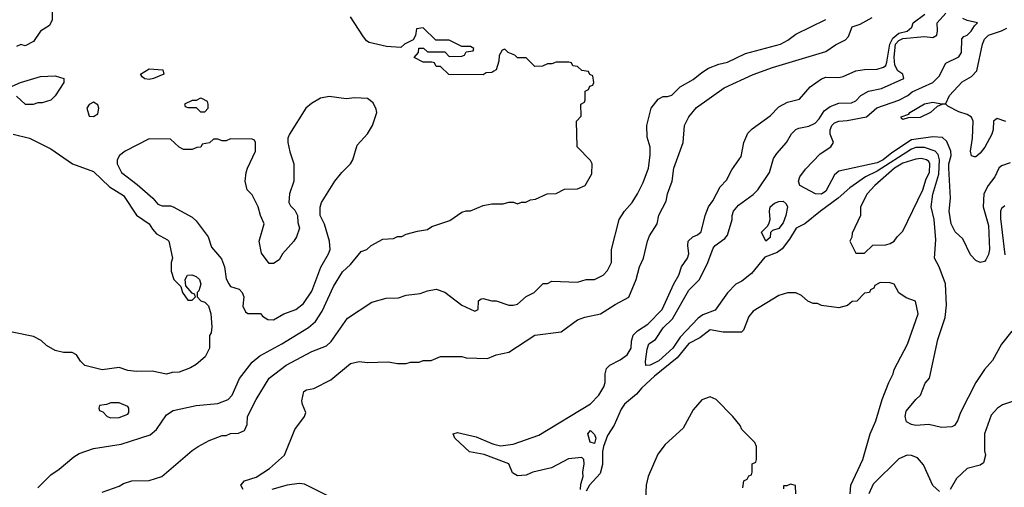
# Model space of a CAD drawing. Header units: inches. Extents: x 2348352 to 2479776, y 460422 to 613655.
# Tile 373 of 590: x 2427785 to 2432383, y 534400 to 536584. Entities that reach past the tile are written whole.
import ezdxf

# ---------------------------------------------------------------- set-up
doc = ezdxf.new("R2010")
doc.units = ezdxf.units.IN
doc.header["$MEASUREMENT"] = 0
doc.layers.add('C4523', color=7, linetype='Continuous')
doc.layers.add('C4533', color=7, linetype='Continuous')

msp = doc.modelspace()

# ---------------------------------------------------------------- linework, layer by layer
at = {"layer": 'C4523', "color": 4}
for points, elevation in [([(2427936, 536650), (2427936.9, 536583.1), (2427923.6, 536556.4), (2427882, 536530), (2427850, 536482), (2427810, 536462), (2427790, 536468), (2427770, 536458)], 72), ([(2430000, 536343.3), (2429990, 536338), (2429963.6, 536336.4), (2429950, 536326), (2429788.4, 536328.4), (2429750, 536366), (2429730, 536366), (2429722, 536382), (2429710, 536386), (2429670, 536386), (2429627.3, 536407.3), (2429648, 536430), (2429648.7, 536451.3), (2429671.6, 536451.6), (2429690, 536434), (2429770, 536434), (2429790, 536412), (2429850, 536414), (2429862, 536418), (2429870, 536434), (2429902, 536438), (2429906, 536450), (2429890, 536458), (2429850, 536458), (2429790, 536488), (2429728.4, 536488.4), (2429670, 536546), (2429638, 536542), (2429634, 536510), (2429622, 536490), (2429582, 536470), (2429565.4, 536454.6), (2429498, 536458), (2429416.9, 536476.9), (2429405.1, 536485.1), (2429387.9, 536507.9), (2429330, 536597.2)], 72), ([(2427750, 536274), (2427788.9, 536291.1), (2427882, 536318), (2427950, 536321), (2427992, 536310), (2427991.3, 536290), (2427950, 536228), (2427930, 536208.7), (2427890, 536195.3), (2427870, 536195.3), (2427848.4, 536188.4), (2427811.6, 536188.4), (2427770, 536226)], 72), ([(2427754, 536050), (2427830.7, 536030.7), (2427930, 535981), (2428031.3, 535910), (2428130, 535875.5), (2428203.9, 535803.9), (2428270, 535762.8), (2428330, 535670.8), (2428390, 535630.7), (2428405.1, 535605.1), (2428424.4, 535584.4), (2428475.9, 535555.9), (2428481, 535550), (2428498, 535470), (2428492, 535450), (2428492, 535410), (2428504.7, 535370), (2428538, 535338), (2428544.7, 535310), (2428570, 535274), (2428590, 535274), (2428606, 535290), (2428602, 535302), (2428590, 535306), (2428560.4, 535340.4), (2428558, 535370), (2428568, 535390), (2428588.4, 535391.6), (2428610, 535384.7), (2428624.7, 535370), (2428630.7, 535349.3), (2428622, 535318), (2428614, 535310), (2428614, 535290), (2428631.6, 535271.6), (2428650, 535264.7), (2428667.1, 535247.1), (2428677.3, 535210), (2428682.8, 535150), (2428678.8, 535121.2), (2428671.6, 535108.4), (2428671, 535050), (2428650.6, 535009.4), (2428610, 534974), (2428582, 534958), (2428530, 534938), (2428496.4, 534936.4), (2428470, 534928.7), (2428403.1, 534943.1), (2428330, 534941.2), (2428290, 534945.2), (2428250, 534959), (2428170, 534949.4), (2428090, 534969.3), (2428069.5, 534989.5), (2428050, 535019), (2428030, 535029), (2427990, 535029), (2427950, 535039), (2427910, 535062), (2427886, 535086), (2427850, 535104), (2427750, 535125.2)], 72), ([(2427870, 534398), (2427930, 534458), (2427970, 534484.7), (2428037.5, 534542.5), (2428062.5, 534557.5), (2428130, 534580.7), (2428258.9, 534601.1), (2428394.8, 534645.2), (2428424, 534670), (2428470, 534738), (2428502, 534758), (2428610, 534782.8), (2428710, 534790.7), (2428759, 534810), (2428778, 534830), (2428811.4, 534908.6), (2428870, 534984), (2428906.5, 535013.5), (2429009.2, 535070), (2429133.1, 535146.9), (2429165.8, 535174.2), (2429197.2, 535222.8), (2429250, 535338), (2429292.9, 535407.1), (2429330, 535441), (2429379, 535501), (2429406, 535510), (2429426, 535530), (2429480.4, 535559.6), (2429530, 535562), (2429548.9, 535571.1), (2429570, 535572), (2429590, 535582), (2429643.1, 535596.9), (2429690, 535604.7), (2429710, 535618), (2429793.6, 535646.4), (2429850, 535684.7), (2429870, 535691.3), (2429890, 535691.3), (2429950, 535716), (2429990, 535724.7), (2430000, 535724.5)], 72), ([(2428170, 534378), (2428250, 534404.7), (2428270, 534418), (2428309.1, 534430.9), (2428390, 534431.3), (2428448.9, 534451.1), (2428590, 534571.3), (2428618, 534590), (2428670, 534618), (2428730, 534642), (2428750, 534642), (2428770, 534652), (2428807.3, 534652.7), (2428835.3, 534664.7), (2428847.3, 534692.7), (2428848.7, 534730), (2428889.2, 534810), (2428949.6, 534910.4), (2429030, 534970.7), (2429150, 535034), (2429218.6, 535061.4), (2429239.6, 535080.4), (2429315.3, 535190), (2429430, 535264.7), (2429496.4, 535283.6), (2429554.6, 535285.4), (2429590, 535298), (2429654.6, 535305.4), (2429690, 535318), (2429730, 535324.7), (2429770, 535312), (2429850, 535251.3), (2429910, 535222), (2429926, 535230), (2429928.4, 535271.6), (2429940.4, 535279.6), (2429950, 535282), (2429990, 535271), (2430000, 535270.9)], 68), ([(2428828, 534390), (2428818, 534410), (2428835.3, 534430), (2428890, 534447.3), (2428951.7, 534488.3), (2429022, 534550), (2429069.3, 534670.7), (2429115.3, 534730), (2429122, 534750), (2429106, 534786), (2429103.2, 534803.2), (2429112.7, 534847.3), (2429125.1, 534854.9), (2429158, 534862), (2429238.7, 534901.3), (2429330, 534978), (2429370, 534986.8), (2429410, 534982.8), (2429505.4, 534985.4), (2429550, 534978), (2429590, 534978), (2429610, 534984.7), (2429650, 534984.7), (2429670, 534992), (2429707.3, 534992.7), (2429750, 535011.3), (2429850, 535011.3), (2429870, 535004.7), (2429970, 535001), (2430000, 535013.7)], 64), ([(2430000, 534536.1), (2429953.6, 534553.6), (2429886.2, 534566.2), (2429817.2, 534630), (2429809, 534650), (2429830, 534655.5), (2429916.3, 534636.3), (2429990, 534604.4), (2430000, 534601.7)], 56), ([(2429246, 534350), (2429114.6, 534414.6), (2429090, 534418), (2429034, 534410), (2428962, 534390)], 64)]:
    msp.add_lwpolyline(points, dxfattribs=dict(at, elevation=elevation))
for points, elevation in [([(2428390, 536304), (2428370, 536308), (2428356.4, 536316.4), (2428348.7, 536330), (2428390, 536354), (2428454, 536350), (2428458, 536330), (2428410, 536308.7)], 72), ([(2429230, 536225.2), (2429190, 536217.2), (2429147.5, 536192.5), (2429121, 536170), (2429044.7, 536050), (2429038, 536030), (2429038, 536010), (2429046.4, 535966.4), (2429064.7, 535910), (2429064.7, 535830), (2429044.7, 535770), (2429042, 535730), (2429050, 535714), (2429070, 535694), (2429082, 535670), (2429083.6, 535636.4), (2429091, 535610), (2429078, 535570), (2429066, 535550), (2429012, 535490), (2428996.9, 535463.1), (2428970, 535446), (2428950, 535446), (2428913.6, 535493.6), (2428904, 535550), (2428926, 535630), (2428908.9, 535668.9), (2428898, 535710), (2428870, 535766), (2428848, 535790), (2428838, 535830), (2428842, 535870), (2428848.9, 535891.1), (2428886, 535970), (2428886, 536010), (2428882, 536022), (2428870, 536026), (2428770, 536028), (2428750, 536018), (2428730, 536018), (2428710, 536026), (2428690, 536026), (2428671.6, 536008.4), (2428638, 536002), (2428631.6, 535988.4), (2428612.7, 535987.3), (2428590, 535978), (2428550, 535978), (2428530, 535988), (2428490, 536026), (2428390, 536028), (2428278, 535970), (2428251.3, 535950), (2428241, 535930), (2428240.7, 535910), (2428260.7, 535870), (2428334.4, 535814.4), (2428407.3, 535750), (2428430, 535722.8), (2428450, 535714), (2428490, 535714), (2428502, 535710), (2428590, 535661), (2428610, 535644.7), (2428664.7, 535570), (2428681.4, 535521.4), (2428727.5, 535467.5), (2428741, 535430), (2428750, 535374), (2428761, 535350), (2428770, 535338), (2428810, 535324.7), (2428824.7, 535310), (2428831.3, 535290), (2428826.4, 535246.4), (2428839.6, 535219.6), (2428850, 535212), (2428910, 535212), (2428919.6, 535199.6), (2428943.6, 535183.6), (2428970, 535182), (2429018, 535210), (2429075.3, 535230), (2429110, 535258.8), (2429150, 535316), (2429191.2, 535428.8), (2429227, 535490), (2429234.5, 535510), (2429232.3, 535550), (2429209.1, 535629.1), (2429188.7, 535670), (2429188.9, 535708.9), (2429194, 535730), (2429257.2, 535830), (2429290, 535871), (2429329.2, 535910), (2429341.2, 535930), (2429361.5, 535998.5), (2429409.5, 536050.5), (2429433.2, 536090), (2429452.7, 536150), (2429450, 536166), (2429435.5, 536195.5), (2429410, 536215.3), (2429350, 536219), (2429310, 536214)], 76), ([(2428630, 536218), (2428610, 536206), (2428590, 536206), (2428554, 536190), (2428558, 536178), (2428570, 536174), (2428610, 536174), (2428630, 536154), (2428650, 536154), (2428666, 536170), (2428666, 536190), (2428662, 536202), (2428636.4, 536216.4)], 76), ([(2428130, 536198), (2428110, 536188), (2428098, 536170), (2428110, 536134), (2428130, 536132), (2428150, 536144.7), (2428155.3, 536170), (2428150, 536186)], 76), ([(2428210, 534795.3), (2428190, 534786), (2428158, 534782), (2428154, 534770), (2428158, 534758), (2428172.7, 534752.7), (2428194, 534730), (2428210, 534724.7), (2428250, 534726), (2428290, 534742), (2428295.3, 534750), (2428295.3, 534770), (2428290, 534778), (2428250, 534794)], 76)]:
    msp.add_lwpolyline(points, close=True, dxfattribs=dict(at, elevation=elevation))
at = {"layer": 'C4533', "color": 4}
for points, elevation in [([(2430000, 534601.7), (2430030, 534593.4), (2430090, 534602), (2430210, 534642.8), (2430450, 534790.6), (2430489.4, 534830), (2430512.7, 534870), (2430519.3, 534890), (2430519.5, 534930), (2430525.3, 534954.7), (2430541.2, 534970), (2430590, 534994.9), (2430622, 535018), (2430640.7, 535050), (2430642.4, 535082.4), (2430649.8, 535110.2), (2430669.8, 535130.2), (2430718.7, 535161.3), (2430785.1, 535230), (2430839.5, 535350), (2430862.9, 535390), (2430876.2, 535430), (2430903.7, 535470), (2430909.4, 535490), (2430904.5, 535530), (2430907, 535550), (2430929.2, 535570), (2430950, 535579.1), (2430967, 535593), (2430986, 535670), (2431001.2, 535710), (2431022, 535738), (2431056.5, 535803.5), (2431085.6, 535834.4), (2431110, 535882), (2431154.5, 535945.5), (2431167, 536010), (2431185.6, 536054.4), (2431205.6, 536074.4), (2431290, 536134.8), (2431330, 536176.3), (2431370, 536199.1), (2431426.6, 536213.4), (2431476, 536270), (2431530, 536308.2), (2431550, 536315.3), (2431610, 536314.4), (2431630, 536318.4), (2431690, 536345.3), (2431730, 536351.6), (2431790, 536353.4), (2431818.2, 536361.8), (2431829.7, 536370.3), (2431834.8, 536385.2), (2431849, 536470), (2431862.7, 536497.3), (2431890, 536520.6), (2431929.2, 536530), (2431951.6, 536548.4), (2431957.2, 536570), (2432011.8, 536610)], 56), ([(2430000, 535013.7), (2430010, 535018), (2430070, 535031.3), (2430190, 535110.8), (2430313.8, 535126.2), (2430390, 535182.8), (2430424.8, 535195.2), (2430498, 535210), (2430566, 535254), (2430630, 535288), (2430664.5, 535370), (2430679.6, 535430), (2430697.6, 535470), (2430716.2, 535550), (2430726.2, 535573.8), (2430762, 535630), (2430769.6, 535670.4), (2430803.3, 535736.7), (2430809.6, 535770.3), (2430832.3, 535830), (2430840.5, 535890), (2430883.7, 536010), (2430889.2, 536090), (2430909.2, 536130), (2430945.4, 536174.6), (2431074.2, 536265.8), (2431210, 536327.3), (2431300.1, 536359.9), (2431550, 536434.8), (2431594.2, 536465.8), (2431642, 536490), (2431655.1, 536504.9), (2431673.2, 536550), (2431710, 536563.8), (2431766.3, 536593.7)], 64), ([(2430000, 535270.9), (2430010, 535270.8), (2430070, 535251), (2430090, 535250.8), (2430110, 535256), (2430150, 535291), (2430188, 535310), (2430230, 535351.3), (2430250, 535352), (2430270, 535362), (2430390, 535358), (2430430, 535371.3), (2430470, 535371.3), (2430510, 535391.3), (2430530, 535412), (2430548.7, 535450), (2430549, 535510), (2430585.2, 535650), (2430609.2, 535690), (2430645.2, 535730), (2430670, 535771.3), (2430696.6, 535823.4), (2430721.2, 535890), (2430729.1, 535950.9), (2430729.1, 535989.1), (2430714.6, 536034.6), (2430714, 536090), (2430734, 536170), (2430766.8, 536213.2), (2430790, 536224.7), (2430810, 536224.7), (2430830, 536231.3), (2430868.7, 536270), (2430930, 536304), (2430970, 536337.3), (2431002.5, 536357.5), (2431050, 536376.3), (2431090, 536384.9), (2431174.2, 536425.8), (2431338, 536470), (2431372.1, 536487.9), (2431410, 536516), (2431550, 536584.4)], 68), ([(2432418, 535130), (2432370, 535068), (2432327.9, 534992.1), (2432290.5, 534949.5), (2432250.7, 534890), (2432178.8, 534750), (2432164.7, 534710), (2432150.7, 534689.3), (2432138, 534682), (2432090, 534679), (2432030, 534693.2), (2431970, 534689.2), (2431950, 534693.2), (2431926, 534706), (2431919.5, 534730), (2431924.9, 534755.1), (2431969.6, 534810.3), (2431992, 534830), (2432013.8, 534886.2), (2432034, 534910), (2432073.2, 535090), (2432106.3, 535193.7), (2432113.2, 535250), (2432109, 535350), (2432079, 535430), (2432057.2, 535470), (2432064.1, 535555.9), (2432056.2, 535650), (2432040.9, 535710), (2432049.6, 535769.6), (2432078, 535862), (2432079.8, 535930), (2432073.6, 535953.6), (2432059.6, 535970), (2432010, 535986.6), (2431970, 535986.6), (2431950, 535979.3), (2431790, 535876.1), (2431735.5, 535850), (2431661.2, 535798.8), (2431608, 535750), (2431524, 535690), (2431451, 535630), (2431410.4, 535609.6), (2431380.6, 535559.4), (2431345.7, 535514.3), (2431323, 535497), (2431265.5, 535474.5), (2431202, 535398), (2431156.8, 535363.2), (2431130, 535348.7), (2431090, 535309), (2431032.9, 535227.1), (2430974.7, 535205.3), (2430952.7, 535190), (2430870, 535101.6), (2430834.9, 535050), (2430770.3, 534990), (2430730, 534969.7), (2430709.3, 534969.3), (2430707.5, 534987.5), (2430714.9, 535045.1), (2430723.7, 535070), (2430754, 535090), (2430790, 535144.9), (2430833.2, 535186.8), (2430910, 535320.7), (2430959, 535370), (2430999.3, 535450), (2431023.3, 535516.7), (2431033.2, 535530), (2431078, 535562), (2431090, 535578), (2431112.7, 535650), (2431112.3, 535670), (2431118, 535690), (2431141.7, 535718.3), (2431210, 535767.7), (2431232.3, 535790), (2431286, 535870), (2431304.9, 535935.1), (2431320.5, 535959.5), (2431365.2, 536010), (2431389.5, 536050.5), (2431409.5, 536070.5), (2431422.9, 536077.1), (2431470, 536086), (2431499.1, 536100.9), (2431518.7, 536121.3), (2431542.2, 536157.8), (2431570, 536178.4), (2431610, 536193.4), (2431670, 536196.3), (2431690, 536204.9), (2431713.2, 536230), (2431749.6, 536250.3), (2431810, 536263), (2431913.2, 536310), (2431909.4, 536330), (2431885.7, 536345.7), (2431871.4, 536371.4), (2431868.5, 536408.5), (2431875.2, 536470), (2431890, 536487.5), (2431910, 536495.9), (2432010, 536504.7), (2432050, 536500.4), (2432067.6, 536512.4), (2432071.3, 536531.3), (2432069.4, 536570), (2432110, 536614)], 52), ([(2432410, 535915.3), (2432370, 535902), (2432358, 535890), (2432338.8, 535850), (2432307.7, 535810), (2432288.2, 535770), (2432284.9, 535710), (2432310, 535622), (2432314.4, 535510), (2432310, 535488), (2432297.5, 535462.5), (2432290, 535454), (2432270.7, 535449.3), (2432250, 535459.3), (2432225.3, 535485.3), (2432190, 535560.9), (2432153, 535593), (2432135.6, 535630), (2432126, 535690), (2432131.6, 535750), (2432124, 535890), (2432124, 535910), (2432134.7, 535950), (2432133.3, 535970), (2432114.5, 536014.5), (2432093.8, 536033.8), (2432050, 536037), (2431950, 536022.3), (2431857.9, 535962.1), (2431818, 535930), (2431790, 535915.3), (2431610, 535876), (2431590, 535859), (2431550, 535783.7), (2431530, 535769.6), (2431502, 535770), (2431428.9, 535808.9), (2431422, 535830), (2431429, 535850), (2431454.8, 535885.2), (2431522.9, 535957.1), (2431573.2, 535990), (2431585.2, 536010), (2431569.4, 536049.4), (2431569.6, 536069.6), (2431578.4, 536090), (2431590, 536103), (2431610, 536110.4), (2431650, 536112.4), (2431739, 536130), (2431788.2, 536171.8), (2431890, 536208.5), (2431932.7, 536230), (2431953.3, 536246.7), (2432050, 536290.4), (2432079.5, 536320.5), (2432110, 536380.7), (2432170, 536411), (2432182.7, 536430), (2432184.7, 536495.3), (2432194.6, 536505.4), (2432210, 536511.3), (2432228.7, 536530), (2432244, 536556), (2432258, 536570), (2432210, 536579.5), (2432190, 536589.4)], 48), ([(2432390, 536109), (2432350, 536122), (2432332, 536110), (2432331.1, 536071.1), (2432324.9, 536050), (2432291.9, 535988.1), (2432270, 535961.2), (2432250, 535944), (2432244, 535944), (2432230, 535948), (2432225.2, 535970), (2432235.1, 536030), (2432237.2, 536110), (2432229.3, 536129.3), (2432210, 536141.2), (2432170, 536154), (2432119.3, 536179.3), (2432110, 536188.7), (2432091.6, 536188.4), (2432070, 536178), (2432038, 536150), (2431990, 536127), (2431934.8, 536125.2), (2431910, 536118), (2431903.1, 536123.1), (2431902, 536130), (2431938, 536142), (2431942, 536150), (2432010, 536190.4), (2432050, 536199.1), (2432090, 536191), (2432110, 536192), (2432127.3, 536230), (2432186.3, 536293.7), (2432230, 536319.1), (2432254.3, 536345.7), (2432281.1, 536470), (2432290, 536492.4), (2432310, 536511.7), (2432370, 536531.3), (2432395.3, 536544.7)], 44), ([(2430000, 535724.5), (2430043.6, 535723.6), (2430070, 535731.3), (2430091.1, 535731.1), (2430110, 535724.7), (2430128.9, 535731.1), (2430148.4, 535731.6), (2430170, 535742), (2430194.6, 535745.4), (2430248.9, 535771.1), (2430290, 535772), (2430330, 535792), (2430390, 535794), (2430426, 535810), (2430456.4, 535863.6), (2430458, 535910), (2430450, 535926), (2430388, 535990), (2430386, 536110), (2430407.3, 536132.7), (2430406, 536190), (2430422, 536198), (2430426, 536210), (2430426, 536250), (2430442, 536258), (2430447.3, 536272.7), (2430462, 536278), (2430466, 536290), (2430462, 536322), (2430447.3, 536327.3), (2430442, 536342), (2430410, 536346), (2430390, 536366), (2430368.4, 536368.4), (2430362, 536382), (2430350, 536386), (2430290, 536386), (2430270, 536378), (2430250, 536378), (2430227.3, 536367.3), (2430190, 536366), (2430150, 536406), (2430110, 536406), (2430098, 536418), (2430066, 536430), (2430050, 536446), (2430038, 536442), (2430023.6, 536416.4), (2430022, 536390), (2430010.9, 536349.1), (2430000, 536343.3)], 72), ([(2432385.2, 535714.8), (2432370, 535702), (2432365.5, 535690), (2432364.7, 535655.3), (2432386, 535486)], 52), ([(2431662.7, 534370), (2431666, 534410), (2431722.7, 534530), (2431756, 534650), (2431782.7, 534710), (2431813.2, 534810), (2431844, 534890), (2431864, 534930), (2431869, 534950), (2431931.6, 535068.4), (2431981.2, 535210), (2431968.7, 535268.7), (2431924.7, 535284.7), (2431890, 535308), (2431868.4, 535348.4), (2431850, 535355.3), (2431803.6, 535356.4), (2431778, 535342), (2431774, 535330), (2431758, 535322), (2431754, 535310), (2431730, 535306), (2431694, 535270), (2431672.7, 535267.3), (2431651.6, 535248.4), (2431610, 535238), (2431528.9, 535248.9), (2431510, 535258), (2431490, 535258), (2431466, 535270), (2431436.4, 535296.4), (2431410, 535308), (2431370, 535308.7), (2431330, 535295.3), (2431210, 535222), (2431190, 535198), (2431165.4, 535134.6), (2431155.3, 535124.7), (2431070, 535125.2), (2431010, 535136), (2430962, 535098), (2430910, 535071.6), (2430855.3, 535004.7), (2430750, 534919.5), (2430690, 534865.2), (2430665.1, 534834.9), (2430610, 534789), (2430594.6, 534765.4), (2430560.5, 534690), (2430530, 534641.2), (2430511.6, 534590), (2430506.5, 534566.5), (2430506.9, 534506.9), (2430495.8, 534464.2), (2430446, 534410), (2430430, 534382.7)], 56), ([(2431162, 534398), (2431166, 534430), (2431182, 534438), (2431190, 534454), (2431202, 534458), (2431206, 534470), (2431206, 534510), (2431222, 534518), (2431226, 534530), (2431226, 534590), (2431218, 534610), (2431158, 534670), (2431148.9, 534688.9), (2431115.3, 534730), (2431038, 534810), (2431010, 534822), (2430970, 534808.7), (2430930, 534762), (2430883.5, 534676.5), (2430799.8, 534600.2), (2430765.8, 534554.2), (2430720.7, 534450), (2430710.8, 534410), (2430706, 534310)], 64), ([(2432895.3, 534390), (2432889, 534430), (2432889, 534490), (2432879, 534550), (2432845.6, 534605.6), (2432790, 534662), (2432769.3, 534669.3), (2432738, 534690), (2432678, 534750), (2432626, 534790), (2432570, 534804), (2432430, 534804), (2432375.3, 534784.7), (2432350.7, 534769.3), (2432322.5, 534737.5), (2432290.7, 534650), (2432290.6, 534570.6), (2432294.8, 534550), (2432286, 534514), (2432270, 534504), (2432210, 534488), (2432159.6, 534440.4), (2432130.5, 534389.5)], 56), ([(2430403.7, 534390), (2430405.4, 534414.6), (2430417, 534450), (2430415.1, 534470), (2430420.7, 534510), (2430419.3, 534530), (2430410, 534539.3), (2430347.7, 534532.3), (2430268.8, 534491.2), (2430182, 534470), (2430150, 534457.2), (2430110, 534454), (2430087.2, 534467.2), (2430069.3, 534510), (2430000, 534536.1)], 56), ([(2432080.9, 534380.9), (2432050, 534408.7), (2432005.4, 534505.4), (2431977.6, 534537.6), (2431950, 534549.3), (2431930, 534549.4), (2431890, 534532.3), (2431770, 534414), (2431750.4, 534369.6)], 56), ([(2431409.2, 534369.2), (2431408, 534408), (2431384.7, 534415.3), (2431367.3, 534407.3), (2431352.7, 534407.3), (2431352.7, 534392.7)], 64)]:
    msp.add_lwpolyline(points, dxfattribs=dict(at, elevation=elevation))
for points, elevation in [([(2431994.9, 535934.9), (2431970, 535933.3), (2431910, 535913.3), (2431870, 535890.8), (2431778, 535810), (2431743, 535770), (2431711, 535710), (2431711.3, 535670), (2431672.7, 535587.3), (2431671.6, 535568.4), (2431662, 535550), (2431690, 535494), (2431730, 535494), (2431768.4, 535531.6), (2431830, 535532), (2431850, 535538), (2431868, 535550), (2431882, 535570), (2431910, 535596), (2432003, 535790), (2432018.9, 535841.1), (2432033, 535870), (2432034.7, 535910), (2432030, 535921.2), (2432019, 535930)], 56), ([(2431270, 535549.6), (2431248.7, 535591.3), (2431279, 535621), (2431284.7, 535635.3), (2431289, 535650), (2431286, 535690), (2431289.3, 535710), (2431310, 535726.8), (2431330, 535734.8), (2431350, 535736), (2431364, 535724), (2431370.5, 535710), (2431363, 535670), (2431350, 535635.3), (2431330, 535609.3), (2431301, 535599), (2431292, 535590), (2431290, 535566)], 48), ([(2430470, 534605.2), (2430449.4, 534610.6), (2430439, 534650), (2430450, 534664.7), (2430470, 534646), (2430475.3, 534630)], 52)]:
    msp.add_lwpolyline(points, close=True, dxfattribs=dict(at, elevation=elevation))

doc.saveas('drawing.dxf')
